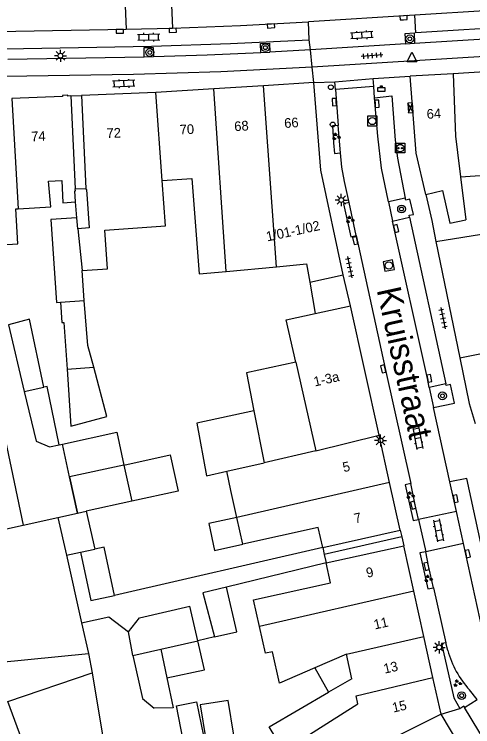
# Model space of a CAD drawing. Extents: x 132998 to 136004, y 396998 to 398512.
# Drawn here: x 134473 to 134520.3, y 397565.7 to 397639.3 of the extents above; entities that cross this region are included whole.
import ezdxf

# ---------------------------------------------------------------- set-up
doc = ezdxf.new("R2010")
doc.units = 0
for name, color, linetype in [('gg-afsc-erfafscheiding', 7, 'Continuous'), ('gg-afsc-muur', 7, 'Continuous'), ('gg-anno-huisnummerreeks BGT', 7, 'Continuous'), ('gg-anno-openbare ruimte label', 7, 'Continuous'), ('gg-bbg-bijgebouw', 7, 'Continuous'), ('gg-bbg-gedigitaliseerde bebouwing', 7, 'Continuous'), ('gg-bbg-gedigitaliseerde bebouwing onder overbouw', 7, 'Continuous'), ('gg-bbg-gedigitaliseerde bijgebouw', 7, 'Continuous'), ('gg-bbg-gedigitaliseerde overbouw', 7, 'Continuous'), ('gg-bbg-hoofdgebouw', 7, 'Continuous'), ('gg-bbg-luifel en loopbrug', 7, 'Continuous'), ('gg-bbg-pand overbouw', 7, 'Continuous'), ('gg-bbg-tussenscheiding', 7, 'Continuous'), ('gg-bbg-tussenscheiding niveau 01', 7, 'Continuous'), ('gg-knt-verharding', 7, 'Continuous'), ('gg-knt-verharding nz', 7, 'Continuous'), ('gt-grn-vlakafsluiter', 7, 'Continuous'), ('gt-grn-weggrens', 7, 'Continuous'), ('gt-symb-afvalbak', 7, 'Continuous'), ('gt-symb-boom', 7, 'Continuous'), ('gt-symb-groenvak', 7, 'Continuous'), ('gt-symb-kast', 7, 'Continuous'), ('gt-symb-klinker verharding', 7, 'Continuous'), ('gt-symb-kolk', 7, 'Continuous'), ('gt-symb-laadpunt elektrisch vervoer', 7, 'Continuous'), ('gt-symb-lichtmast', 7, 'Continuous'), ('gt-symb-rioolschacht', 7, 'Continuous'), ('gt-symb-tegel verharding', 7, 'Continuous'), ('gt-symb-verkeersbordpaal', 7, 'Continuous'), ('gt-symb-waterafsluiter', 7, 'Continuous')]:
    doc.layers.add(name, color=color, linetype=linetype)

# ---------------------------------------------------------------- blocks, each defined once
blk = doc.blocks.new('gt0-BOOM')
at = {"layer": 'gt-symb-boom'}
for radius in [0.4, 0.2]:
    blk.add_circle((0, 0), radius, dxfattribs=at)
blk = doc.blocks.new('gt0-GRVAK')
at = {"layer": 'gt-symb-groenvak'}
for p, q in [((-0.11, 0.189), (-0.228, 0.24)), ((-0.182, 0.153), (0.088, 0.153)), ((-0.091, 0.211), (-0.156, 0.322)), ((-0.047, 0.214), (-0.047, 0.393)), ((-0.004, 0.211), (0.061, 0.322)), ((0.015, 0.189), (0.133, 0.24)), ((0.262, -0.052), (0.197, 0.059)), ((0.305, -0.049), (0.305, 0.13)), ((0.349, -0.052), (0.414, 0.059)), ((-0.245, -0.228), (-0.363, -0.177)), ((-0.318, -0.264), (-0.047, -0.264)), ((-0.226, -0.206), (-0.291, -0.095)), ((-0.183, -0.203), (-0.183, -0.024)), ((-0.139, -0.206), (-0.074, -0.095)), ((-0.12, -0.228), (-0.002, -0.177)), ((0.243, -0.074), (0.125, -0.023)), ((0.17, -0.11), (0.441, -0.11)), ((0.368, -0.074), (0.486, -0.023))]:
    blk.add_line(p, q, dxfattribs=at)
blk = doc.blocks.new('gt0-LMAST')
at = {"layer": 'gt-symb-lichtmast'}
for p, q in [((-0.182, 0.173), (-0.447, 0.438)), ((-0.005, 0.246), (-0.005, 0.621)), ((0.172, 0.173), (0.437, 0.438)), ((-0.255, -0.004), (-0.63, -0.004)), ((-0.182, -0.181), (-0.447, -0.446)), ((-0.005, -0.254), (-0.005, -0.629)), ((0.437, -0.446), (0.172, -0.181)), ((0.245, -0.004), (0.62, -0.004))]:
    blk.add_line(p, q, dxfattribs=at)
blk.add_circle((-0.005, -0.004), 0.25, dxfattribs=at)
blk = doc.blocks.new('gt0-KOLK')
at = {"layer": 'gt-symb-kolk'}
blk.add_lwpolyline([(0, 0), (0.375, 0), (0.375, 0.4), (-0.375, 0.4), (-0.375, 0), (0, 0)], dxfattribs=at)
blk = doc.blocks.new('gt0-KL1')
at = {"layer": 'gt-symb-klinker verharding'}
for p, q in [((-1.15, 0.3), (1.15, 0.3)), ((-1, -0.3), (-1, 0.3)), ((-0.5, 0.3), (-0.5, 0.45)), ((0, -0.3), (0, 0.3)), ((0.5, 0.3), (0.5, 0.45)), ((1, -0.3), (1, 0.3)), ((-1.15, -0.3), (1.15, -0.3)), ((-0.5, -0.45), (-0.5, -0.3)), ((0.5, -0.45), (0.5, -0.3))]:
    blk.add_line(p, q, dxfattribs=at)
blk = doc.blocks.new('gt0-TEG1')
at = {"layer": 'gt-symb-tegel verharding'}
for p, q in [((-1.125, 0), (1.125, 0)), ((-0.9, -0.25), (-0.9, 0.25)), ((-0.45, -0.25), (-0.45, 0.25)), ((0, -0.25), (0, 0.25)), ((0.45, -0.25), (0.45, 0.25)), ((0.9, -0.25), (0.9, 0.25))]:
    blk.add_line(p, q, dxfattribs=at)
blk = doc.blocks.new('gt0-VPAAL')
at = {"layer": 'gt-symb-verkeersbordpaal'}
blk.add_circle((0, 0), 0.25, dxfattribs=at)
blk = doc.blocks.new('gt0-KAST')
at = {"layer": 'gt-symb-kast'}
for p, q in [((-0.501, -0.249), (0.501, 0.249)), ((-0.501, 0.249), (0.501, -0.249))]:
    blk.add_line(p, q, dxfattribs=at)
blk.add_lwpolyline([(0.501, 0.249), (-0.501, 0.249), (-0.501, -0.249), (0.501, -0.249)], close=True, dxfattribs=at)
blk = doc.blocks.new('gt0-ABAK')
at = {"layer": 'gt-symb-afvalbak'}
blk.add_lwpolyline([(0.375, -0.5), (-0.375, -0.5), (-0.375, -0.1), (0.375, -0.1)], close=True, dxfattribs=at)
blk.add_circle((0, 0), 0.1, dxfattribs=at)
blk = doc.blocks.new('gt0-WAFSL')
at = {"layer": 'gt-symb-waterafsluiter'}
for p, q in [((-0.5, -0.333), (0, 0.667)), ((0, 0.667), (0.5, -0.333)), ((0.5, -0.333), (-0.5, -0.333))]:
    blk.add_line(p, q, dxfattribs=at)
blk = doc.blocks.new('gt0-RS')
at = {"layer": 'gt-symb-rioolschacht'}
blk.add_lwpolyline([(-0.5, -0.5), (0.5, -0.5), (0.5, 0.5), (-0.5, 0.5)], close=True, dxfattribs=at)
blk.add_circle((0, 0), 0.375, dxfattribs=at)
blk = doc.blocks.new('gt0-LEV')
at = {"layer": 'gt-symb-laadpunt elektrisch vervoer'}
blk.add_lwpolyline([(-0.486, 0.501), (0.486, 0.501), (0.486, -0.499), (-0.486, -0.499)], close=True, dxfattribs=at)
for centre, radius in [((0, 0), 0.393), ((-0.186, 0), 0.0566), ((0.186, 0), 0.0566)]:
    blk.add_circle(centre, radius, dxfattribs=at)

msp = doc.modelspace()

# ---------------------------------------------------------------- linework, layer by layer
at = {"layer": 'gg-afsc-erfafscheiding'}
for p, q in [((134479.46, 397618.286), (134479.315, 397619.918)), ((134470.308, 397603.367), (134473.917, 397586.523)), ((134477.639, 397594.832), (134477.965, 397594.901)), ((134504.846, 397584.212), (134483.355, 397579.253)), ((134505.2, 397582.614), (134494.909, 397580.118)), ((134493.652, 397574.972), (134491.946, 397574.582))]:
    msp.add_line(p, q, dxfattribs=at)
msp.add_lwpolyline([(134479.942, 397576.427), (134482.761, 397577.067), (134484.775, 397575.505)], dxfattribs=at)
at = {"layer": 'gg-afsc-muur'}
msp.add_line((134515.5, 397620.69), (134516.103, 397617.997), dxfattribs=at)
at = {"layer": 'gg-bbg-bijgebouw'}
msp.add_line((134510.673, 397595.806), (134507.7, 397609.2), dxfattribs=at)
at = {"layer": 'gg-bbg-gedigitaliseerde bebouwing'}
for p, q in [((134519.065, 397622.524), (134525.042, 397622.945)), ((134519.065, 397622.524), (134519.614, 397618.078)), ((134515.5, 397620.69), (134517.218, 397621.096)), ((134517.218, 397621.096), (134517.972, 397617.732)), ((134517.972, 397617.732), (134519.614, 397618.078)), ((134516.54, 397615.82), (134522.183, 397616.737)), ((134494.886, 397612.741), (134500.062, 397613.23)), ((134503.5, 397611.642), (134506.97, 397612.39)), ((134495.371, 397590.092), (134494.941, 397592.098)), ((134495.984, 397587.329), (134495.371, 397590.092)), ((134496.602, 397584.544), (134495.984, 397587.329)), ((134507.291, 397573.193), (134504.029, 397571.779)), ((134507.856, 397570.646), (134507.291, 397573.193)), ((134507.856, 397570.646), (134505.458, 397569.278))]:
    msp.add_line(p, q, dxfattribs=at)
for points in [[(134488.261, 397622.127), (134491.343, 397622.335), (134492.097, 397612.478), (134494.886, 397612.741)], [(134473.398, 397619.222), (134476.773, 397619.401), (134476.532, 397622.06), (134477.9, 397622.142), (134478.008, 397619.825), (134479.315, 397619.918)], [(134480.008, 397612.833), (134482.626, 397613.014), (134482.349, 397617.006), (134488.6, 397617.439), (134488.261, 397622.127)], [(134479.315, 397619.918), (134479.234, 397621.067), (134479.304, 397621.072), (134479.289, 397621.277)], [(134480.389, 397621.322), (134480.398, 397621.201), (134480.458, 397621.205), (134480.733, 397617.234), (134479.539, 397617.151)], [(134469.97, 397617.763), (134471.466, 397617.879), (134471.652, 397615.488), (134473.35, 397615.574), (134473.157, 397619.209), (134473.398, 397619.222)], [(134500.062, 397613.23), (134503.168, 397613.523), (134503.5, 397611.642)], [(134504.846, 397584.212), (134504.389, 397586.272), (134496.602, 397584.544)], [(134498.307, 397576.038), (134497.692, 397578.807), (134505.653, 397580.574), (134505.2, 397582.614)], [(134499.656, 397573.449), (134498.918, 397573.285), (134498.307, 397576.038)], [(134504.029, 397571.779), (134500.378, 397570.197), (134499.656, 397573.449)], [(134500.797, 397563.242), (134499.3, 397565.7), (134505.458, 397569.278)]]:
    msp.add_lwpolyline(points, dxfattribs=at)
at = {"layer": 'gg-bbg-gedigitaliseerde bebouwing onder overbouw'}
for p, q in [((134478.829, 397630.868), (134479.289, 397621.277)), ((134479.929, 397630.914), (134480.389, 397621.322)), ((134504.846, 397584.212), (134512.852, 397585.988)), ((134505.2, 397582.614), (134513.206, 397584.39))]:
    msp.add_line(p, q, dxfattribs=at)
at = {"layer": 'gg-bbg-gedigitaliseerde bijgebouw'}
for p, q in [((134479.539, 397617.151), (134479.46, 397618.286)), ((134480.223, 397609.727), (134480.008, 397612.833)), ((134477.756, 397609.556), (134480.223, 397609.727)), ((134504.073, 397608.395), (134507.7, 397609.2)), ((134472.386, 397607.229), (134474.02, 397600.337)), ((134478.435, 397602.646), (134481.188, 397602.862)), ((134478.708, 397591.501), (134477.965, 397594.901)), ((134484.316, 397592.727), (134478.708, 397591.501)), ((134477.485, 397587.328), (134479.524, 397587.769)), ((134479.524, 397587.769), (134480.417, 397587.963)), ((134480.417, 397587.963), (134481.301, 397584.047)), ((134473.917, 397586.523), (134477.485, 397587.328)), ((134463.775, 397584.237), (134473.917, 397586.523)), ((134478.368, 397583.419), (134479.825, 397583.731)), ((134478.368, 397583.419), (134479.942, 397576.427)), ((134491.946, 397574.582), (134491.13, 397578.147)), ((134479.942, 397576.427), (134480.655, 397573.26)), ((134485.223, 397573.042), (134484.775, 397575.505)), ((134488.128, 397573.707), (134491.946, 397574.582)), ((134488.128, 397573.707), (134488.741, 397570.75)), ((134480.655, 397573.26), (134481.032, 397571.262))]:
    msp.add_line(p, q, dxfattribs=at)
for points in [[(134479.46, 397618.286), (134476.763, 397618.099), (134477.357, 397609.528), (134477.756, 397609.556)], [(134502.053, 397603.357), (134501.062, 397607.727), (134504.073, 397608.395)], [(134476.045, 397600.79), (134474.569, 397607.804), (134472.386, 397607.229)], [(134502.053, 397603.357), (134496.957, 397602.265), (134497.735, 397598.334)], [(134478.435, 397602.646), (134478.843, 397596.762), (134482.563, 397597.766), (134481.188, 397602.862)], [(134477.639, 397594.832), (134476.371, 397600.859), (134476.045, 397600.79)], [(134474.02, 397600.337), (134475.239, 397595.197), (134476.617, 397594.617), (134477.639, 397594.832)], [(134497.735, 397598.334), (134491.848, 397597.073), (134492.843, 397591.627), (134494.941, 397592.098)], [(134477.965, 397594.901), (134483.572, 397596.127), (134484.316, 397592.727)], [(134484.316, 397592.727), (134489.103, 397593.774), (134489.919, 397590.042), (134485.133, 397588.995)], [(134483.355, 397579.253), (134482.283, 397584.258), (134481.301, 397584.047)], [(134479.825, 397583.731), (134480.896, 397578.732), (134483.355, 397579.253)], [(134484.775, 397575.505), (134485.912, 397576.952), (134491.13, 397578.147)], [(134485.223, 397573.042), (134486.234, 397568.628), (134487.445, 397567.601)], [(134481.032, 397571.262), (134482.083, 397564.834), (134474.608, 397562.152), (134472.336, 397568.318)], [(134488.741, 397570.75), (134489.386, 397567.635), (134487.445, 397567.601)], [(134492.178, 397567.945), (134492.765, 397564.365), (134495.656, 397564.839), (134495.068, 397568.419), (134492.178, 397567.945)]]:
    msp.add_lwpolyline(points, dxfattribs=at)
at = {"layer": 'gg-bbg-gedigitaliseerde overbouw'}
for p, q in [((134479.289, 397621.277), (134480.389, 397621.322)), ((134504.846, 397584.212), (134505.009, 397583.477)), ((134505.009, 397583.477), (134505.2, 397582.614))]:
    msp.add_line(p, q, dxfattribs=at)
at = {"layer": 'gg-bbg-hoofdgebouw'}
for p, q in [((134523.841, 397633.511), (134518.319, 397633.173)), ((134518.319, 397633.173), (134513.87, 397632.9)), ((134498.74, 397631.927), (134493.605, 397631.597)), ((134503.92, 397632.26), (134498.74, 397631.927)), ((134487.605, 397631.234), (134479.929, 397630.914)), ((134493.605, 397631.597), (134487.605, 397631.234)), ((134516.54, 397615.82), (134519.007, 397603.816)), ((134519.007, 397603.816), (134519.98, 397599.08)), ((134519.98, 397599.08), (134520.579, 397597.023)), ((134511.751, 397590.945), (134510.673, 397595.806)), ((134512.852, 397585.988), (134511.751, 397590.945)), ((134514.25, 397579.688), (134513.206, 397584.39)), ((134515.285, 397575.022), (134514.25, 397579.688)), ((134516.23, 397570.766), (134515.285, 397575.022)), ((134517.07, 397566.98), (134516.23, 397570.766)), ((134519.039, 397563.711), (134517.07, 397566.98))]:
    msp.add_line(p, q, dxfattribs=at)
for points in [[(134515.5, 397620.69), (134514.49, 397624.97), (134513.87, 397632.9)], [(134506.97, 397612.39), (134504.64, 397623.19), (134503.92, 397632.26)], [(134478.829, 397630.868), (134478.515, 397630.855), (134478.511, 397630.944), (134477.963, 397630.92), (134477.962, 397630.815), (134472.74, 397630.606)]]:
    msp.add_lwpolyline(points, dxfattribs=at)
at = {"layer": 'gg-bbg-luifel en loopbrug'}
for p, q in [((134507.7, 397609.2), (134506.97, 397612.39)), ((134503.5, 397611.642), (134504.073, 397608.395)), ((134478.708, 397591.501), (134479.524, 397587.769)), ((134485.133, 397588.995), (134480.417, 397587.963)), ((134504.029, 397571.779), (134505.458, 397569.278))]:
    msp.add_line(p, q, dxfattribs=at)
for points in [[(134481.188, 397602.862), (134480.591, 397605.073), (134480.223, 397609.727)], [(134477.756, 397609.556), (134477.902, 397607.448), (134478.102, 397607.462), (134478.435, 397602.646)], [(134495.984, 397587.329), (134493.082, 397586.707), (134493.68, 397583.918), (134496.602, 397584.544)], [(134494.909, 397580.118), (134492.476, 397579.528), (134493.652, 397574.972)], [(134493.652, 397574.972), (134495.966, 397575.502), (134494.909, 397580.118)], [(134488.741, 397570.75), (134492.639, 397571.558), (134491.946, 397574.582)], [(134489.729, 397567.837), (134491.802, 397568.26), (134492.518, 397564.746), (134490.445, 397564.323), (134489.729, 397567.837)]]:
    msp.add_lwpolyline(points, dxfattribs=at)
at = {"layer": 'gg-bbg-pand overbouw'}
for p, q in [((134478.829, 397630.868), (134479.929, 397630.914)), ((134512.852, 397585.988), (134513.002, 397585.311)), ((134513.002, 397585.311), (134513.206, 397584.39))]:
    msp.add_line(p, q, dxfattribs=at)
at = {"layer": 'gg-bbg-tussenscheiding'}
for p, q in [((134500.062, 397613.23), (134498.74, 397631.927)), ((134488.261, 397622.127), (134487.605, 397631.234)), ((134494.886, 397612.741), (134493.605, 397631.597)), ((134472.74, 397630.606), (134473.398, 397619.222)), ((134479.539, 397617.151), (134480.008, 397612.833)), ((134519.007, 397603.816), (134523.902, 397604.808)), ((134502.053, 397603.357), (134504.13, 397594.192)), ((134474.02, 397600.337), (134476.045, 397600.79)), ((134497.735, 397598.334), (134498.797, 397592.977)), ((134504.13, 397594.192), (134510.673, 397595.806)), ((134504.13, 397594.192), (134498.797, 397592.977)), ((134494.941, 397592.098), (134498.797, 397592.977)), ((134484.316, 397592.727), (134485.133, 397588.995)), ((134511.751, 397590.945), (134495.984, 397587.329)), ((134477.485, 397587.328), (134478.368, 397583.419)), ((134479.825, 397583.731), (134481.301, 397584.047)), ((134514.25, 397579.688), (134498.307, 397576.038)), ((134507.291, 397573.193), (134515.285, 397575.022)), ((134485.223, 397573.042), (134488.128, 397573.707)), ((134468.464, 397572.071), (134480.655, 397573.26)), ((134472.336, 397568.318), (134481.032, 397571.262))]:
    msp.add_line(p, q, dxfattribs=at)
for points in [[(134518.319, 397633.173), (134518.545, 397626.731), (134518.757, 397625.014), (134519.065, 397622.524)], [(134502.455, 397564.253), (134508.46, 397568.047), (134508.303, 397568.894), (134516.23, 397570.766)], [(134517.07, 397566.98), (134511.165, 397564.039), (134510.865, 397564.456), (134509.424, 397563.66), (134509.792, 397563.049), (134504.999, 397560.144)]]:
    msp.add_lwpolyline(points, dxfattribs=at)
at = {"layer": 'gg-bbg-tussenscheiding niveau 01'}
msp.add_line((134513.002, 397585.311), (134505.009, 397583.477), dxfattribs=at)
at = {"layer": 'gg-knt-verharding'}
for p, q in [((134584.606, 397643.594), (134514.376, 397639.223)), ((134484.404, 397641.019), (134484.528, 397637.756)), ((134489.206, 397641.085), (134489.328, 397637.871)), ((134610.247, 397640.47), (134503.756, 397633.839)), ((134514.376, 397639.223), (134503.372, 397638.539)), ((134503.461, 397636.686), (134503.372, 397638.539)), ((134468.23, 397637.498), (134484.528, 397637.756)), ((134484.528, 397637.756), (134489.328, 397637.871)), ((134514.341, 397636.314), (134525.579, 397637.012)), ((134513.424, 397636.257), (134503.569, 397635.644)), ((134513.424, 397636.257), (134514.341, 397636.314)), ((134503.569, 397635.644), (134499.39, 397635.407)), ((134472.324, 397634.673), (134486.404, 397634.912)), ((134486.404, 397634.912), (134487.357, 397634.934)), ((134498.464, 397635.36), (134499.39, 397635.407)), ((134506.104, 397632.319), (134510.043, 397632.661)), ((134510.043, 397632.661), (134513.87, 397632.9)), ((134503.92, 397632.26), (134506.104, 397632.319)), ((134510.108, 397631.851), (134506.167, 397631.536)), ((134510.208, 397630.66), (134510.108, 397631.851)), ((134506.167, 397631.536), (134506.429, 397627.828)), ((134506.671, 397624.993), (134506.429, 397627.828)), ((134513.368, 397620.298), (134511.647, 397619.92)), ((134508.303, 397616.46), (134507.579, 397619.871)), ((134511.647, 397619.92), (134512.064, 397617.932)), ((134512.064, 397617.932), (134513.793, 397618.355)), ((134513.793, 397618.355), (134517.547, 397601.127)), ((134516.103, 397617.997), (134516.54, 397615.82)), ((134517.547, 397601.127), (134515.823, 397600.751)), ((134515.823, 397600.751), (134516.272, 397598.668)), ((134517.976, 397590.998), (134516.272, 397598.668)), ((134518.65, 397587.92), (134514.739, 397587.114)), ((134519.373, 397584.632), (134518.65, 397587.92)), ((134514.739, 397587.114), (134515.497, 397583.776)), ((134519.373, 397584.632), (134515.497, 397583.776)), ((134516.294, 397580.05), (134517.544, 397574.376)), ((134517.756, 397573.568), (134517.544, 397574.376)), ((134520.795, 397568.494), (134520.007, 397569.5)), ((134519.496, 397567.687), (134520.795, 397568.494)), ((134533.868, 397544.089), (134519.496, 397567.687))]:
    msp.add_line(p, q, dxfattribs=at)
for points in [[(134525.512, 397638.092), (134514.467, 397637.408), (134514.376, 397639.223)], [(134489.328, 397637.871), (134496.353, 397638.144), (134503.372, 397638.539)], [(134513.424, 397636.257), (134513.357, 397637.339), (134514.274, 397637.396), (134514.341, 397636.314)], [(134468.27, 397635.672), (134487.16, 397636.029), (134495.313, 397636.301), (134503.461, 397636.686)], [(134498.464, 397635.36), (134498.419, 397636.297), (134499.345, 397636.341), (134499.39, 397635.407)], [(134486.404, 397634.912), (134486.401, 397635.865), (134487.341, 397635.885), (134487.357, 397634.934)], [(134487.357, 397634.934), (134492.909, 397635.114), (134498.464, 397635.36)], [(134503.756, 397633.839), (134494.318, 397633.353), (134485.307, 397633.09), (134467.635, 397632.797)], [(134510.208, 397630.66), (134511.975, 397630.866), (134512.33, 397626.298), (134512.565, 397624.432), (134513.368, 397620.298)], [(134506.429, 397627.828), (134505.85, 397627.8), (134505.957, 397626.035), (134506.076, 397624.921), (134506.671, 397624.993)], [(134507.579, 397619.871), (134507.079, 397622.04), (134506.835, 397623.511), (134506.671, 397624.993)], [(134513.793, 397618.355), (134513.768, 397618.542), (134514.21, 397618.622), (134513.838, 397620.201), (134513.438, 397620.101), (134513.368, 397620.298)], [(134507.579, 397619.871), (134506.981, 397619.732), (134507.735, 397616.33), (134508.303, 397616.46)], [(134508.303, 397616.46), (134511.288, 397602.713), (134513.929, 397590.83)], [(134516.272, 397598.668), (134518.453, 397599.132), (134518.039, 397601.047), (134517.592, 397600.953), (134517.547, 397601.127)], [(134523.255, 397575.109), (134519.717, 397591.36), (134517.976, 397590.998)], [(134513.929, 397590.83), (134513.349, 397590.7), (134514.184, 397586.989), (134514.739, 397587.114)], [(134514.739, 397587.114), (134514.381, 397588.634), (134513.929, 397590.83)], [(134515.497, 397583.776), (134514.891, 397583.66), (134515.702, 397579.944), (134516.294, 397580.05)], [(134516.294, 397580.05), (134515.764, 397582.309), (134515.497, 397583.776)], [(134517.544, 397574.376), (134517.106, 397574.292), (134518.38, 397568.687), (134519.017, 397567.589)], [(134519.017, 397567.589), (134519.427, 397567.843), (134519.496, 397567.687)]]:
    msp.add_lwpolyline(points, dxfattribs=at)
msp.add_arc((134527.533, 397576.321), 10.158, 195.7281, 222.1872, dxfattribs=at)
at = {"layer": 'gg-knt-verharding nz'}
for p, q in [((134518.65, 397587.92), (134517.976, 397590.998)), ((134521.567, 397574.691), (134519.373, 397584.632))]:
    msp.add_line(p, q, dxfattribs=at)
for points in [[(134511.647, 397619.92), (134510.922, 397623.413), (134510.527, 397626.726), (134510.208, 397630.66)], [(134515.823, 397600.751), (134515.661, 397601.66), (134512.064, 397617.932)]]:
    msp.add_lwpolyline(points, dxfattribs=at)
at = {"layer": 'gt-grn-vlakafsluiter'}
msp.add_line((134479.524, 397587.769), (134478.708, 397591.501), dxfattribs=at)
at = {"layer": 'gt-grn-weggrens'}
for p, q in [((134503.569, 397635.644), (134503.461, 397636.686)), ((134503.756, 397633.839), (134503.569, 397635.644)), ((134503.92, 397632.26), (134503.756, 397633.839)), ((134510.108, 397631.851), (134510.043, 397632.661)), ((134506.167, 397631.536), (134506.104, 397632.319)), ((134517.07, 397566.98), (134519.017, 397567.589))]:
    msp.add_line(p, q, dxfattribs=at)

# ---------------------------------------------------------------- block references
at = {"layer": 'gt-symb-afvalbak'}
msp.add_blockref('gt0-ABAK', (134510.899, 397631.831), dxfattribs=at)
at = {"layer": 'gt-symb-boom'}
for p in [(134513.843, 397636.773), (134498.918, 397635.866), (134486.987, 397635.363), (134512.987, 397619.189), (134517.213, 397599.883), (134519.202, 397568.914)]:
    msp.add_blockref('gt0-BOOM', p, dxfattribs=at)
at = {"layer": 'gt-symb-groenvak'}
for p in [(134506.224, 397626.654), (134507.654, 397618.086), (134513.882, 397589.606), (134515.748, 397580.99), (134518.753, 397570.186)]:
    msp.add_blockref('gt0-GRVAK', p, dxfattribs=at)
at = {"layer": 'gt-symb-kast', "rotation": 94.23222208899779}
msp.add_blockref('gt0-KAST', (134513.913, 397629.655), dxfattribs=at)
at = {"layer": 'gt-symb-klinker verharding'}
for p, rotation in [((134508.879, 397637.149), -176.2164097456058), ((134486.881, 397636.947), 1.4320961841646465), ((134484.293, 397632.143), -177.59258615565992), ((134514.661, 397595.528), -79.28535610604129), ((134516.795, 397585.979), -79.28535610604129)]:
    msp.add_blockref('gt0-KL1', p, dxfattribs=dict(at, rotation=rotation))
at = {"layer": 'gt-symb-kolk'}
for p, rotation in [((134513.205, 397638.75), 2.8080530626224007), ((134489.343, 397637.845), -177.76436310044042), ((134499.522, 397637.905), 3.383287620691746), ((134506.246, 397630.243), 93.50435352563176), ((134510.25, 397630.048), -86.71362817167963), ((134512.235, 397617.135), -77.51408227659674), ((134508.401, 397615.958), 101.0519520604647), ((134511.288, 397602.713), 102.29597404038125), ((134515.661, 397601.66), -79.92611089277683), ((134518.379, 397589.214), -78.1583060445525), ((134514.381, 397588.634), 103.24745113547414), ((134519.631, 397583.521), -77.62962469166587), ((134515.764, 397582.309), 103.20632507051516)]:
    msp.add_blockref('gt0-KOLK', p, dxfattribs=dict(at, rotation=rotation))
msp.add_blockref('gt0-KOLK', (134483.902, 397637.346), dxfattribs=at)
at = {"layer": 'gt-symb-laadpunt elektrisch vervoer'}
msp.add_blockref('gt0-LEV', (134512.845, 397625.478), dxfattribs=at)
at = {"layer": 'gt-symb-lichtmast'}
for p in [(134477.756, 397635.029), (134506.768, 397620.122), (134510.825, 397595.282), (134516.872, 397573.9)]:
    msp.add_blockref('gt0-LMAST', p, dxfattribs=at)
at = {"layer": 'gt-symb-rioolschacht'}
for p, rotation in [((134509.965, 397628.281), -90.46803961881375), ((134511.672, 397613.345), 100.83828173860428)]:
    msp.add_blockref('gt0-RS', p, dxfattribs=dict(at, rotation=rotation))
at = {"layer": 'gt-symb-tegel verharding'}
for p, rotation in [((134509.933, 397635.04), -175.24111432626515), ((134507.622, 397613.18), -78.34159837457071), ((134517.272, 397607.903), -78.34159837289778)]:
    msp.add_blockref('gt0-TEG1', p, dxfattribs=dict(at, rotation=rotation))
at = {"layer": 'gt-symb-verkeersbordpaal'}
for p in [(134505.683, 397631.771), (134505.879, 397627.919)]:
    msp.add_blockref('gt0-VPAAL', p, dxfattribs=at)
at = {"layer": 'gt-symb-waterafsluiter'}
msp.add_blockref('gt0-WAFSL', (134514.062, 397634.72), dxfattribs=at)

# ---------------------------------------------------------------- texts
at = {"layer": 'gg-anno-huisnummerreeks BGT'}
for s, rotation, p in [('64', 3.5, (134515.613, 397628.499)), ('68', 3.7, (134495.74, 397627.225)), ('66', 3.7, (134500.897, 397627.556)), ('72', 2.4, (134482.535, 397626.517)), ('70', 3.4, (134490.101, 397626.878)), ('74', 2.3, (134474.755, 397626.183)), ('1/01-1/02', 12.2, (134499.115, 397615.833)), ('1-3a', 12.5, (134504.025, 397600.845)), ('5', 12.5, (134507.024, 397591.995)), ('7', 12.5, (134508.198, 397586.708)), ('9', 12.5, (134509.446, 397581.083)), ('11', 12.5, (134510.233, 397575.742)), ('13', 12.5, (134511.246, 397571.176)), ('15', 12.5, (134512.138, 397567.155))]:
    msp.add_text(s, height=1, rotation=rotation, dxfattribs=at).set_placement(p)
at = {"layer": 'gg-anno-openbare ruimte label'}
msp.add_text('Kruisstraat', height=2.5, rotation=282.4, dxfattribs=at).set_placement((134510.405, 397610.855))

doc.saveas('drawing.dxf')
